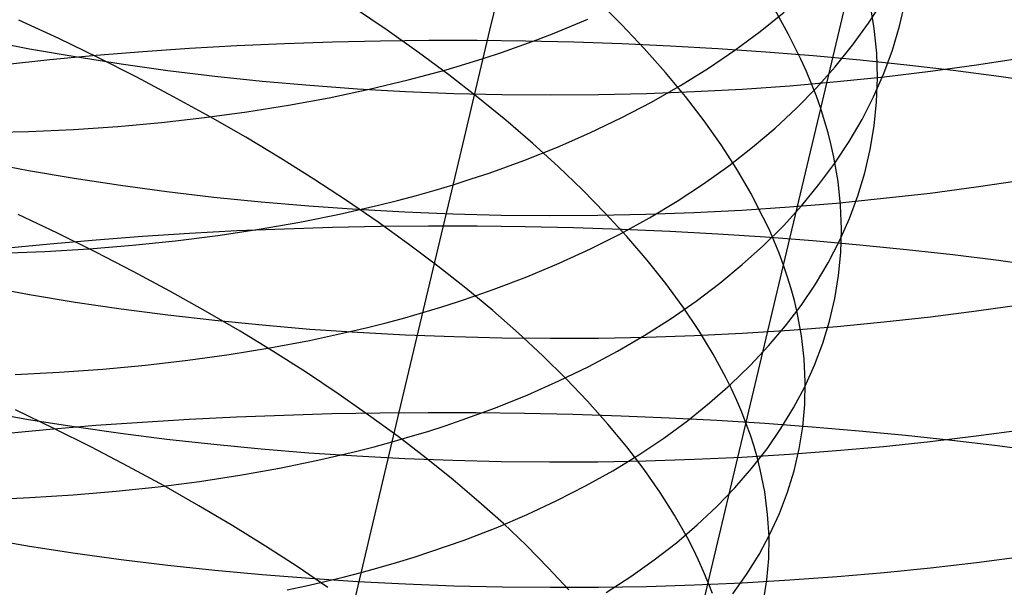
# Model space of a CAD drawing. Extents: x -383 to 1849, y -1185 to -529.
# Tile 796 of 870: x 1827 to 1837, y -982 to -976. Entities that reach past the tile are written whole.
import ezdxf

# ---------------------------------------------------------------- set-up
doc = ezdxf.new("R2010")
doc.units = 0
doc.layers.add('PREDEFINITO', color=7, linetype='CONTINUOUS')

msp = doc.modelspace()

# ---------------------------------------------------------------- linework, layer by layer
at = {"layer": 'PREDEFINITO'}
for p, q in [((1831.759, -976.258, 509.331), (1832.06, -974.991, 510.167)), ((1835.129, -977.058, 492.861), (1835.504, -975.478, 493.704)), ((1833.099, -976.2, 488.189), (1832.854, -975.956, 487.84)), ((1835.616, -976.188, 501.652), (1835.765, -975.959, 501.243)), ((1835.675, -976.243, 494.937), (1835.634, -975.99, 494.523)), ((1835.932, -976.22, 498.303), (1835.989, -975.975, 497.882)), ((1830.711, -976.259, 485.095), (1830.38, -976.036, 484.806)), ((1834.513, -976.274, 505.24), (1834.758, -976.077, 504.863)), ((1834.802, -976.303, 491.654), (1834.661, -976.05, 491.262)), ((1827.366, -976.345, 482.275), (1826.959, -976.157, 482.079)), ((1832.412, -976.29, 508.833), (1832.756, -976.148, 508.518)), ((1835.454, -976.413, 502.059), (1835.616, -976.188, 501.652)), ((1831.031, -976.486, 485.394), (1830.711, -976.259, 485.095)), ((1831.455, -977.54, 508.521), (1831.759, -976.258, 509.331)), ((1832.236, -976.358, 508.987), (1832.412, -976.29, 508.833)), ((1833.33, -976.445, 488.546), (1833.099, -976.2, 488.189)), ((1834.255, -976.464, 505.612), (1834.513, -976.274, 505.24)), ((1835.699, -976.495, 495.355), (1835.675, -976.243, 494.937)), ((1835.859, -976.463, 498.723), (1835.932, -976.22, 498.303)), ((1826.609, -976.358, 638.023), (1827.068, -976.448, 637.885)), ((1827.764, -976.538, 482.484), (1827.366, -976.345, 482.275)), ((1830.155, -976.381, 670.443), (1829.667, -976.397, 670.378)), ((1830.644, -976.37, 670.494), (1830.155, -976.381, 670.443)), ((1831.136, -976.365, 670.53), (1830.644, -976.37, 670.494)), ((1831.628, -976.365, 670.553), (1831.136, -976.365, 670.53)), ((1832.12, -976.371, 670.561), (1831.628, -976.365, 670.553)), ((1832.057, -976.423, 509.138), (1832.236, -976.358, 508.987)), ((1832.613, -976.382, 670.555), (1832.12, -976.371, 670.561)), ((1833.104, -976.399, 670.535), (1832.613, -976.382, 670.555)), ((1834.927, -976.556, 492.051), (1834.802, -976.303, 491.654)), ((1827.068, -976.448, 637.885), (1827.533, -976.529, 637.76)), ((1828.221, -976.479, 670.099), (1827.746, -976.518, 669.978)), ((1828.699, -976.447, 670.206), (1828.221, -976.479, 670.099)), ((1829.181, -976.419, 670.299), (1828.699, -976.447, 670.206)), ((1829.667, -976.397, 670.378), (1829.181, -976.419, 670.299)), ((1831.34, -976.714, 485.702), (1831.031, -976.486, 485.394)), ((1831.69, -976.547, 509.435), (1831.875, -976.486, 509.288)), ((1831.875, -976.486, 509.288), (1832.057, -976.423, 509.138)), ((1833.594, -976.421, 670.501), (1833.104, -976.399, 670.535)), ((1833.548, -976.69, 488.91), (1833.33, -976.445, 488.546)), ((1834.082, -976.448, 670.452), (1833.594, -976.421, 670.501)), ((1833.984, -976.648, 505.978), (1834.255, -976.464, 505.612)), ((1834.568, -976.482, 670.389), (1834.082, -976.448, 670.452)), ((1835.051, -976.52, 670.311), (1834.568, -976.482, 670.389)), ((1835.277, -976.632, 502.462), (1835.454, -976.413, 502.059)), ((1835.771, -976.702, 499.144), (1835.859, -976.463, 498.723)), ((1827.276, -976.561, 669.844), (1826.812, -976.611, 669.695)), ((1827.746, -976.518, 669.978), (1827.276, -976.561, 669.844)), ((1827.533, -976.529, 637.76), (1828.003, -976.603, 637.649)), ((1828.154, -976.736, 482.706), (1827.764, -976.538, 482.484)), ((1831.503, -976.606, 509.579), (1831.69, -976.547, 509.435)), ((1834.984, -976.682, 492.252), (1834.927, -976.556, 492.051)), ((1835.531, -976.565, 670.219), (1835.051, -976.52, 670.311)), ((1836.006, -976.615, 670.113), (1835.531, -976.565, 670.219)), ((1835.706, -976.744, 495.775), (1835.699, -976.495, 495.355)), ((1836.716, -976.613, 637.922), (1837.18, -976.541, 638.061)), ((1828.003, -976.603, 637.649), (1828.477, -976.669, 637.552)), ((1828.477, -976.669, 637.552), (1828.956, -976.727, 637.468)), ((1831.12, -976.715, 509.86), (1831.313, -976.662, 509.721)), ((1831.313, -976.662, 509.721), (1831.503, -976.606, 509.579)), ((1833.751, -976.936, 489.281), (1833.548, -976.69, 488.91)), ((1833.701, -976.824, 506.337), (1833.984, -976.648, 505.978)), ((1835.036, -976.807, 492.454), (1834.984, -976.682, 492.252)), ((1835.087, -976.846, 502.862), (1835.277, -976.632, 502.462)), ((1835.774, -976.735, 637.682), (1836.247, -976.678, 637.796)), ((1836.477, -976.67, 669.992), (1836.006, -976.615, 670.113)), ((1836.247, -976.678, 637.796), (1836.716, -976.613, 637.922)), ((1836.942, -976.731, 669.857), (1836.477, -976.67, 669.992)), ((1828.536, -976.937, 482.94), (1828.154, -976.736, 482.706)), ((1828.956, -976.727, 637.468), (1829.438, -976.778, 637.397)), ((1829.438, -976.778, 637.397), (1829.923, -976.821, 637.34)), ((1830.528, -976.862, 510.263), (1830.925, -976.767, 509.997)), ((1830.925, -976.767, 509.997), (1831.12, -976.715, 509.86)), ((1831.637, -976.945, 486.02), (1831.34, -976.714, 485.702)), ((1834.815, -976.826, 637.494), (1835.296, -976.784, 637.582)), ((1835.296, -976.784, 637.582), (1835.774, -976.735, 637.682)), ((1835.668, -976.937, 499.563), (1835.771, -976.702, 499.144)), ((1835.698, -976.991, 496.197), (1835.706, -976.744, 495.775)), ((1837.402, -976.797, 669.707), (1836.942, -976.731, 669.857)), ((1829.923, -976.821, 637.34), (1830.41, -976.856, 637.296)), ((1830.121, -976.948, 510.518), (1830.528, -976.862, 510.263)), ((1830.41, -976.856, 637.296), (1830.9, -976.883, 637.265)), ((1830.9, -976.883, 637.265), (1831.39, -976.903, 637.248)), ((1833.354, -976.905, 637.31), (1833.843, -976.886, 637.358)), ((1833.405, -976.993, 506.688), (1833.701, -976.824, 506.337)), ((1833.843, -976.886, 637.358), (1834.33, -976.86, 637.42)), ((1834.33, -976.86, 637.42), (1834.815, -976.826, 637.494)), ((1834.883, -977.054, 503.259), (1835.087, -976.846, 502.862)), ((1835.085, -976.933, 492.657), (1835.036, -976.807, 492.454)), ((1828.908, -977.142, 483.186), (1828.536, -976.937, 482.94)), ((1829.705, -977.025, 510.763), (1830.121, -976.948, 510.518)), ((1831.39, -976.903, 637.248), (1831.881, -976.915, 637.243)), ((1831.922, -977.178, 486.347), (1831.637, -976.945, 486.02)), ((1831.881, -976.915, 637.243), (1832.373, -976.919, 637.252)), ((1832.373, -976.919, 637.252), (1832.864, -976.916, 637.274)), ((1832.864, -976.916, 637.274), (1833.354, -976.905, 637.31)), ((1833.097, -977.154, 507.033), (1833.405, -976.993, 506.688)), ((1833.94, -977.183, 489.659), (1833.751, -976.936, 489.281)), ((1835.129, -977.058, 492.861), (1835.085, -976.933, 492.657)), ((1835.551, -977.168, 499.982), (1835.668, -976.937, 499.563)), ((1835.674, -977.235, 496.621), (1835.698, -976.991, 496.197)), ((1828.85, -977.151, 511.22), (1829.281, -977.093, 510.997)), ((1829.281, -977.093, 510.997), (1829.705, -977.025, 510.763)), ((1834.665, -977.257, 503.65), (1834.883, -977.054, 503.259)), ((1834.75, -978.654, 492.051), (1835.129, -977.058, 492.861)), ((1835.168, -977.183, 493.067), (1835.129, -977.058, 492.861)), ((1828.411, -977.2, 511.432), (1828.85, -977.151, 511.22)), ((1829.271, -977.351, 483.444), (1828.908, -977.142, 483.186)), ((1832.194, -977.413, 486.683), (1831.922, -977.178, 486.347)), ((1832.778, -977.307, 507.369), (1833.097, -977.154, 507.033)), ((1834.115, -977.429, 490.044), (1833.94, -977.183, 489.659)), ((1835.204, -977.307, 493.273), (1835.168, -977.183, 493.067)), ((1835.419, -977.394, 500.398), (1835.551, -977.168, 499.982)), ((1826.596, -977.304, 512.169), (1827.058, -977.291, 512.002)), ((1827.058, -977.291, 512.002), (1827.515, -977.27, 511.823)), ((1827.515, -977.27, 511.823), (1827.966, -977.24, 511.633)), ((1827.966, -977.24, 511.633), (1828.411, -977.2, 511.432)), ((1834.434, -977.453, 504.037), (1834.665, -977.257, 503.65)), ((1835.634, -977.476, 497.045), (1835.674, -977.235, 496.621)), ((1829.624, -977.563, 483.713), (1829.271, -977.351, 483.444)), ((1832.447, -977.452, 507.697), (1832.778, -977.307, 507.369)), ((1835.236, -977.431, 493.48), (1835.204, -977.307, 493.273)), ((1835.272, -977.616, 500.813), (1835.419, -977.394, 500.398)), ((1832.104, -977.588, 508.016), (1832.447, -977.452, 507.697)), ((1832.454, -977.649, 487.028), (1832.194, -977.413, 486.683)), ((1834.273, -977.676, 490.434), (1834.115, -977.429, 490.044)), ((1834.191, -977.643, 504.419), (1834.434, -977.453, 504.037)), ((1835.263, -977.555, 493.689), (1835.236, -977.431, 493.48)), ((1835.578, -977.714, 497.471), (1835.634, -977.476, 497.045)), ((1829.966, -977.778, 483.993), (1829.624, -977.563, 483.713)), ((1831.147, -978.839, 507.736), (1831.455, -977.54, 508.521)), ((1831.929, -977.653, 508.173), (1832.104, -977.588, 508.016)), ((1835.305, -977.8, 494.108), (1835.263, -977.555, 493.689)), ((1826.598, -977.603, 638.808), (1827.058, -977.689, 638.669)), ((1827.058, -977.689, 638.669), (1827.523, -977.768, 638.543)), ((1831.75, -977.716, 508.326), (1831.929, -977.653, 508.173)), ((1832.701, -977.886, 487.38), (1832.454, -977.649, 487.028)), ((1833.934, -977.826, 504.795), (1834.191, -977.643, 504.419)), ((1834.417, -977.922, 490.83), (1834.273, -977.676, 490.434)), ((1835.111, -977.833, 501.225), (1835.272, -977.616, 500.813)), ((1827.523, -977.768, 638.543), (1827.993, -977.84, 638.431)), ((1830.298, -977.995, 484.283), (1829.966, -977.778, 483.993)), ((1831.385, -977.834, 508.626), (1831.569, -977.776, 508.478)), ((1831.569, -977.776, 508.478), (1831.75, -977.716, 508.326)), ((1835.507, -977.949, 497.896), (1835.578, -977.714, 497.471)), ((1836.713, -977.857, 638.7), (1837.177, -977.788, 638.841)), ((1827.993, -977.84, 638.431), (1828.468, -977.904, 638.332)), ((1831.01, -977.944, 508.916), (1831.199, -977.89, 508.773)), ((1831.199, -977.89, 508.773), (1831.385, -977.834, 508.626)), ((1832.934, -978.124, 487.741), (1832.701, -977.886, 487.38)), ((1833.665, -978.003, 505.164), (1833.934, -977.826, 504.795)), ((1834.937, -978.045, 501.634), (1835.111, -977.833, 501.225)), ((1835.331, -978.044, 494.53), (1835.305, -977.8, 494.108)), ((1836.243, -977.919, 638.573), (1836.713, -977.857, 638.7)), ((1828.468, -977.904, 638.332), (1828.946, -977.96, 638.247)), ((1828.946, -977.96, 638.247), (1829.429, -978.009, 638.175)), ((1830.619, -978.216, 484.584), (1830.298, -977.995, 484.283)), ((1830.623, -978.044, 509.196), (1830.818, -977.995, 509.058)), ((1830.818, -977.995, 509.058), (1831.01, -977.944, 508.916)), ((1834.544, -978.167, 491.232), (1834.417, -977.922, 490.83)), ((1835.291, -978.021, 638.358), (1835.769, -977.973, 638.459)), ((1835.421, -978.18, 498.321), (1835.507, -977.949, 497.896)), ((1835.769, -977.973, 638.459), (1836.243, -977.919, 638.573)), ((1829.429, -978.009, 638.175), (1829.914, -978.051, 638.117)), ((1829.914, -978.051, 638.117), (1830.402, -978.085, 638.072)), ((1830.227, -978.134, 509.465), (1830.623, -978.044, 509.196)), ((1830.402, -978.085, 638.072), (1830.891, -978.112, 638.041)), ((1833.383, -978.172, 505.527), (1833.665, -978.003, 505.164)), ((1833.837, -978.118, 638.133), (1834.325, -978.093, 638.195)), ((1834.325, -978.093, 638.195), (1834.81, -978.06, 638.27)), ((1834.748, -978.252, 502.039), (1834.937, -978.045, 501.634)), ((1834.81, -978.06, 638.27), (1835.291, -978.021, 638.358)), ((1835.34, -978.286, 494.954), (1835.331, -978.044, 494.53)), ((1827.352, -978.328, 481.7), (1826.953, -978.139, 481.489)), ((1829.822, -978.216, 509.724), (1830.227, -978.134, 509.465)), ((1830.891, -978.112, 638.041), (1831.382, -978.132, 638.023)), ((1831.382, -978.132, 638.023), (1831.874, -978.144, 638.018)), ((1831.874, -978.144, 638.018), (1832.366, -978.148, 638.027)), ((1832.366, -978.148, 638.027), (1832.857, -978.145, 638.049)), ((1832.857, -978.145, 638.049), (1833.348, -978.135, 638.084)), ((1833.153, -978.363, 488.109), (1832.934, -978.124, 487.741)), ((1833.089, -978.334, 505.883), (1833.383, -978.172, 505.527)), ((1833.348, -978.135, 638.084), (1833.837, -978.118, 638.133)), ((1834.602, -978.289, 491.435), (1834.544, -978.167, 491.232)), ((1835.32, -978.407, 498.746), (1835.421, -978.18, 498.321)), ((1828.985, -978.351, 510.209), (1829.408, -978.288, 509.972)), ((1829.666, -978.286, 671.151), (1829.18, -978.306, 671.072)), ((1829.408, -978.288, 509.972), (1829.822, -978.216, 509.724)), ((1830.154, -978.27, 671.216), (1829.666, -978.286, 671.151)), ((1830.643, -978.261, 671.267), (1830.154, -978.27, 671.216)), ((1830.929, -978.439, 484.895), (1830.619, -978.216, 484.584)), ((1831.134, -978.256, 671.304), (1830.643, -978.261, 671.267)), ((1831.627, -978.257, 671.327), (1831.134, -978.256, 671.304)), ((1832.119, -978.262, 671.335), (1831.627, -978.257, 671.327)), ((1832.611, -978.273, 671.329), (1832.119, -978.262, 671.335)), ((1833.103, -978.29, 671.308), (1832.611, -978.273, 671.329)), ((1833.593, -978.311, 671.273), (1833.103, -978.29, 671.308)), ((1834.546, -978.453, 502.44), (1834.748, -978.252, 502.039)), ((1834.655, -978.411, 491.639), (1834.602, -978.289, 491.435)), ((1835.333, -978.525, 495.381), (1835.34, -978.286, 494.954)), ((1827.743, -978.521, 481.923), (1827.352, -978.328, 481.7)), ((1828.22, -978.362, 670.871), (1827.745, -978.398, 670.749)), ((1828.698, -978.331, 670.978), (1828.22, -978.362, 670.871)), ((1828.555, -978.406, 510.435), (1828.985, -978.351, 510.209)), ((1829.18, -978.306, 671.072), (1828.698, -978.331, 670.978)), ((1832.782, -978.488, 506.231), (1833.089, -978.334, 505.883)), ((1833.359, -978.603, 488.484), (1833.153, -978.363, 488.109)), ((1834.081, -978.338, 671.224), (1833.593, -978.311, 671.273)), ((1834.567, -978.37, 671.161), (1834.081, -978.338, 671.224)), ((1835.05, -978.407, 671.082), (1834.567, -978.37, 671.161)), ((1827.276, -978.439, 670.614), (1826.812, -978.485, 670.464)), ((1827.224, -978.514, 511.047), (1827.674, -978.487, 510.854)), ((1827.745, -978.398, 670.749), (1827.276, -978.439, 670.614)), ((1827.674, -978.487, 510.854), (1828.118, -978.451, 510.65)), ((1828.118, -978.451, 510.65), (1828.555, -978.406, 510.435)), ((1831.227, -978.663, 485.216), (1830.929, -978.439, 484.895)), ((1832.464, -978.635, 506.572), (1832.782, -978.488, 506.231)), ((1834.33, -978.649, 502.837), (1834.546, -978.453, 502.44)), ((1834.705, -978.533, 491.844), (1834.655, -978.411, 491.639)), ((1835.529, -978.449, 670.99), (1835.05, -978.407, 671.082)), ((1835.205, -978.631, 499.169), (1835.32, -978.407, 498.746)), ((1836.004, -978.497, 670.882), (1835.529, -978.449, 670.99)), ((1836.475, -978.55, 670.761), (1836.004, -978.497, 670.882)), ((1826.768, -978.532, 511.228), (1827.224, -978.514, 511.047)), ((1828.125, -978.718, 482.159), (1827.743, -978.521, 481.923)), ((1834.75, -978.654, 492.051), (1834.705, -978.533, 491.844)), ((1835.311, -978.761, 495.809), (1835.333, -978.525, 495.381)), ((1836.94, -978.608, 670.624), (1836.475, -978.55, 670.761)), ((1831.513, -978.89, 485.545), (1831.227, -978.663, 485.216)), ((1832.134, -978.773, 506.903), (1832.464, -978.635, 506.572)), ((1833.55, -978.842, 488.866), (1833.359, -978.603, 488.484)), ((1833.983, -981.889, 490.522), (1834.75, -978.654, 492.051)), ((1834.102, -978.838, 503.229), (1834.33, -978.649, 502.837)), ((1834.791, -978.775, 492.258), (1834.75, -978.654, 492.051)), ((1835.074, -978.849, 499.59), (1835.205, -978.631, 499.169)), ((1837.4, -978.671, 670.473), (1836.94, -978.608, 670.624)), ((1828.497, -978.918, 482.407), (1828.125, -978.718, 482.159)), ((1831.793, -978.903, 507.226), (1832.134, -978.773, 506.903)), ((1834.827, -978.896, 492.467), (1834.791, -978.775, 492.258)), ((1835.273, -978.994, 496.238), (1835.311, -978.761, 495.809)), ((1826.608, -978.869, 639.559), (1827.067, -978.953, 639.418)), ((1830.835, -980.151, 506.976), (1831.147, -978.839, 507.736)), ((1831.787, -979.118, 485.884), (1831.513, -978.89, 485.545)), ((1833.726, -979.082, 489.254), (1833.55, -978.842, 488.866)), ((1833.86, -979.021, 503.616), (1834.102, -978.838, 503.229)), ((1834.86, -979.016, 492.676), (1834.827, -978.896, 492.467)), ((1834.93, -979.064, 500.009), (1835.074, -978.849, 499.59)), ((1827.067, -978.953, 639.418), (1827.532, -979.03, 639.29)), ((1828.861, -979.122, 482.667), (1828.497, -978.918, 482.407)), ((1831.44, -979.025, 507.54), (1831.618, -978.965, 507.384)), ((1831.618, -978.965, 507.384), (1831.793, -978.903, 507.226)), ((1835.219, -979.224, 496.668), (1835.273, -978.994, 496.238)), ((1827.532, -979.03, 639.29), (1828.002, -979.099, 639.176)), ((1828.002, -979.099, 639.176), (1828.477, -979.161, 639.076)), ((1831.076, -979.137, 507.843), (1831.259, -979.082, 507.693)), ((1831.259, -979.082, 507.693), (1831.44, -979.025, 507.54)), ((1833.605, -979.198, 503.997), (1833.86, -979.021, 503.616)), ((1833.886, -979.321, 489.649), (1833.726, -979.082, 489.254)), ((1834.771, -979.273, 500.426), (1834.93, -979.064, 500.009)), ((1834.888, -979.136, 492.886), (1834.86, -979.016, 492.676)), ((1836.716, -979.121, 639.448), (1837.179, -979.054, 639.59)), ((1828.477, -979.161, 639.076), (1828.955, -979.216, 638.99)), ((1829.214, -979.328, 482.938), (1828.861, -979.122, 482.667)), ((1830.701, -979.241, 508.136), (1830.89, -979.19, 507.991)), ((1830.89, -979.19, 507.991), (1831.076, -979.137, 507.843)), ((1832.049, -979.348, 486.231), (1831.787, -979.118, 485.884)), ((1833.337, -979.368, 504.371), (1833.605, -979.198, 503.997)), ((1834.932, -979.374, 493.31), (1834.888, -979.136, 492.886)), ((1835.773, -979.233, 639.204), (1836.247, -979.18, 639.319)), ((1836.247, -979.18, 639.319), (1836.716, -979.121, 639.448)), ((1828.955, -979.216, 638.99), (1829.437, -979.264, 638.917)), ((1829.437, -979.264, 638.917), (1829.922, -979.305, 638.858)), ((1830.316, -979.335, 508.419), (1830.51, -979.289, 508.279)), ((1830.51, -979.289, 508.279), (1830.701, -979.241, 508.136)), ((1834.598, -979.478, 500.84), (1834.771, -979.273, 500.426)), ((1834.814, -979.316, 639.012), (1835.296, -979.278, 639.101)), ((1835.15, -979.451, 497.098), (1835.219, -979.224, 496.668)), ((1835.296, -979.278, 639.101), (1835.773, -979.233, 639.204)), ((1829.558, -979.538, 483.22), (1829.214, -979.328, 482.938)), ((1829.921, -979.421, 508.692), (1830.316, -979.335, 508.419)), ((1829.922, -979.305, 638.858), (1830.41, -979.338, 638.813)), ((1830.41, -979.338, 638.813), (1830.899, -979.364, 638.781)), ((1830.899, -979.364, 638.781), (1831.39, -979.383, 638.763)), ((1831.39, -979.383, 638.763), (1831.881, -979.395, 638.758)), ((1831.881, -979.395, 638.758), (1832.372, -979.4, 638.767)), ((1832.297, -979.578, 486.587), (1832.049, -979.348, 486.231)), ((1832.372, -979.4, 638.767), (1832.864, -979.397, 638.789)), ((1832.864, -979.397, 638.789), (1833.354, -979.388, 638.825)), ((1833.057, -979.531, 504.739), (1833.337, -979.368, 504.371)), ((1833.354, -979.388, 638.825), (1833.843, -979.371, 638.874)), ((1833.843, -979.371, 638.874), (1834.33, -979.347, 638.937)), ((1834.032, -979.56, 490.049), (1833.886, -979.321, 489.649)), ((1834.33, -979.347, 638.937), (1834.814, -979.316, 639.012)), ((1834.96, -979.61, 493.736), (1834.932, -979.374, 493.31)), ((1829.103, -979.565, 509.204), (1829.516, -979.497, 508.953)), ((1829.516, -979.497, 508.953), (1829.921, -979.421, 508.692)), ((1834.411, -979.677, 501.25), (1834.598, -979.478, 500.84)), ((1835.066, -979.674, 497.528), (1835.15, -979.451, 497.098)), ((1828.681, -979.624, 509.444), (1829.103, -979.565, 509.204)), ((1829.891, -979.75, 483.513), (1829.558, -979.538, 483.22)), ((1832.531, -979.809, 486.95), (1832.297, -979.578, 486.587)), ((1832.765, -979.686, 505.099), (1833.057, -979.531, 504.739)), ((1834.161, -979.798, 490.455), (1834.032, -979.56, 490.049)), ((1827.815, -979.714, 509.891), (1828.251, -979.673, 509.673)), ((1828.251, -979.673, 509.673), (1828.681, -979.624, 509.444)), ((1832.461, -979.834, 505.452), (1832.765, -979.686, 505.099)), ((1834.211, -979.871, 501.655), (1834.411, -979.677, 501.25)), ((1834.971, -979.843, 494.165), (1834.96, -979.61, 493.736)), ((1834.967, -979.893, 497.957), (1835.066, -979.674, 497.528)), ((1826.922, -979.77, 510.292), (1827.371, -979.746, 510.097)), ((1827.371, -979.746, 510.097), (1827.815, -979.714, 509.891)), ((1830.212, -979.965, 483.817), (1829.891, -979.75, 483.513)), ((1834.219, -979.916, 490.659), (1834.161, -979.798, 490.455)), ((1832.144, -979.975, 505.797), (1832.461, -979.834, 505.452)), ((1832.752, -980.041, 487.321), (1832.531, -979.809, 486.95)), ((1833.997, -980.059, 502.057), (1834.211, -979.871, 501.655)), ((1834.853, -980.109, 498.385), (1834.967, -979.893, 497.957)), ((1834.967, -980.075, 494.596), (1834.971, -979.843, 494.165)), ((1830.523, -980.182, 484.13), (1830.212, -979.965, 483.817)), ((1831.816, -980.107, 506.133), (1832.144, -979.975, 505.797)), ((1834.274, -980.034, 490.866), (1834.219, -979.916, 490.659)), ((1832.959, -980.274, 487.7), (1832.752, -980.041, 487.321)), ((1833.77, -980.241, 502.453), (1833.997, -980.059, 502.057)), ((1834.324, -980.152, 491.073), (1834.274, -980.034, 490.866)), ((1834.946, -980.303, 495.029), (1834.967, -980.075, 494.596)), ((1826.599, -980.144, 640.294), (1827.058, -980.226, 640.151)), ((1827.317, -980.318, 481.172), (1826.925, -980.129, 480.947)), ((1829.66, -980.185, 671.89), (1829.176, -980.204, 671.81)), ((1830.148, -980.171, 671.956), (1829.66, -980.185, 671.89)), ((1830.637, -980.163, 672.007), (1830.148, -980.171, 671.956)), ((1830.52, -981.477, 506.242), (1830.835, -980.151, 506.976)), ((1830.822, -980.4, 484.453), (1830.523, -980.182, 484.13)), ((1831.128, -980.159, 672.045), (1830.637, -980.163, 672.007)), ((1831.62, -980.159, 672.067), (1831.128, -980.159, 672.045)), ((1831.477, -980.232, 506.46), (1831.816, -980.107, 506.133)), ((1832.112, -980.165, 672.076), (1831.62, -980.159, 672.067)), ((1832.603, -980.176, 672.069), (1832.112, -980.165, 672.076)), ((1833.095, -980.192, 672.049), (1832.603, -980.176, 672.069)), ((1833.584, -980.213, 672.014), (1833.095, -980.192, 672.049)), ((1834.37, -980.27, 491.281), (1834.324, -980.152, 491.073)), ((1834.724, -980.32, 498.811), (1834.853, -980.109, 498.385)), ((1827.058, -980.226, 640.151), (1827.523, -980.3, 640.022)), ((1827.742, -980.29, 671.485), (1827.273, -980.329, 671.349)), ((1827.523, -980.3, 640.022), (1827.993, -980.367, 639.907)), ((1828.216, -980.257, 671.608), (1827.742, -980.29, 671.485)), ((1828.694, -980.228, 671.716), (1828.216, -980.257, 671.608)), ((1829.176, -980.204, 671.81), (1828.694, -980.228, 671.716)), ((1831.125, -980.348, 506.778), (1831.302, -980.291, 506.62)), ((1831.302, -980.291, 506.62), (1831.477, -980.232, 506.46)), ((1833.152, -980.506, 488.085), (1832.959, -980.274, 487.7)), ((1833.53, -980.417, 502.844), (1833.77, -980.241, 502.453)), ((1834.072, -980.238, 671.964), (1833.584, -980.213, 672.014)), ((1834.558, -980.269, 671.9), (1834.072, -980.238, 671.964)), ((1834.412, -980.387, 491.491), (1834.37, -980.27, 491.281)), ((1835.04, -980.304, 671.821), (1834.558, -980.269, 671.9)), ((1834.91, -980.528, 495.462), (1834.946, -980.303, 495.029)), ((1827.273, -980.329, 671.349), (1826.809, -980.372, 671.198)), ((1827.7, -980.51, 481.41), (1827.317, -980.318, 481.172)), ((1827.993, -980.367, 639.907), (1828.468, -980.427, 639.806)), ((1830.763, -980.455, 507.085), (1830.946, -980.402, 506.933)), ((1831.109, -980.62, 484.785), (1830.822, -980.4, 484.453)), ((1830.946, -980.402, 506.933), (1831.125, -980.348, 506.778)), ((1834.45, -980.504, 491.701), (1834.412, -980.387, 491.491)), ((1834.582, -980.526, 499.234), (1834.724, -980.32, 498.811)), ((1835.519, -980.345, 671.727), (1835.04, -980.304, 671.821)), ((1835.994, -980.391, 671.619), (1835.519, -980.345, 671.727)), ((1836.465, -980.441, 671.496), (1835.994, -980.391, 671.619)), ((1836.244, -980.452, 640.046), (1836.713, -980.395, 640.176)), ((1836.713, -980.395, 640.176), (1837.177, -980.331, 640.319)), ((1828.468, -980.427, 639.806), (1828.947, -980.48, 639.718)), ((1828.947, -980.48, 639.718), (1829.429, -980.527, 639.644)), ((1830.578, -980.505, 507.235), (1830.763, -980.455, 507.085)), ((1833.276, -980.586, 503.229), (1833.53, -980.417, 502.844)), ((1834.483, -980.62, 491.913), (1834.45, -980.504, 491.701)), ((1835.291, -980.545, 639.827), (1835.77, -980.502, 639.93)), ((1835.77, -980.502, 639.93), (1836.244, -980.452, 640.046)), ((1836.93, -980.496, 671.359), (1836.465, -980.441, 671.496)), ((1837.39, -980.557, 671.206), (1836.93, -980.496, 671.359)), ((1828.074, -980.706, 481.66), (1827.7, -980.51, 481.41)), ((1829.429, -980.527, 639.644), (1829.914, -980.566, 639.585)), ((1829.914, -980.566, 639.585), (1830.402, -980.599, 639.538)), ((1830.006, -980.643, 507.669), (1830.2, -980.599, 507.527)), ((1830.2, -980.599, 507.527), (1830.39, -980.553, 507.382)), ((1830.39, -980.553, 507.382), (1830.578, -980.505, 507.235)), ((1830.402, -980.599, 639.538), (1830.892, -980.624, 639.506)), ((1833.011, -980.749, 503.608), (1833.276, -980.586, 503.229)), ((1833.329, -980.738, 488.477), (1833.152, -980.506, 488.085)), ((1834.325, -980.61, 639.661), (1834.81, -980.581, 639.737)), ((1834.424, -980.728, 499.656), (1834.582, -980.526, 499.234)), ((1834.81, -980.581, 639.737), (1835.291, -980.545, 639.827)), ((1834.858, -980.75, 495.897), (1834.91, -980.528, 495.462)), ((1829.613, -980.723, 507.945), (1830.006, -980.643, 507.669)), ((1830.892, -980.624, 639.506), (1831.382, -980.643, 639.487)), ((1831.384, -980.842, 485.127), (1831.109, -980.62, 484.785)), ((1831.382, -980.643, 639.487), (1831.874, -980.655, 639.482)), ((1831.874, -980.655, 639.482), (1832.366, -980.66, 639.491)), ((1832.366, -980.66, 639.491), (1832.858, -980.658, 639.513)), ((1832.858, -980.658, 639.513), (1833.348, -980.649, 639.549)), ((1833.348, -980.649, 639.549), (1833.838, -980.633, 639.598)), ((1833.838, -980.633, 639.598), (1834.325, -980.61, 639.661)), ((1834.512, -980.736, 492.125), (1834.483, -980.62, 491.913)), ((1828.439, -980.905, 481.922), (1828.074, -980.706, 481.66)), ((1828.798, -980.858, 508.465), (1829.21, -980.795, 508.21)), ((1829.21, -980.795, 508.21), (1829.613, -980.723, 507.945)), ((1832.732, -980.905, 503.98), (1833.011, -980.749, 503.608)), ((1833.492, -980.97, 488.875), (1833.329, -980.738, 488.477)), ((1834.253, -980.925, 500.074), (1834.424, -980.728, 499.656)), ((1834.559, -980.966, 492.553), (1834.512, -980.736, 492.125)), ((1834.791, -980.969, 496.331), (1834.858, -980.75, 495.897)), ((1828.378, -980.913, 508.708), (1828.798, -980.858, 508.465)), ((1828.793, -981.107, 482.196), (1828.439, -980.905, 481.922)), ((1831.646, -981.065, 485.477), (1831.384, -980.842, 485.127)), ((1832.441, -981.054, 504.345), (1832.732, -980.905, 503.98)), ((1827.072, -981.024, 509.369), (1827.514, -980.995, 509.16)), ((1827.514, -980.995, 509.16), (1827.95, -980.958, 508.94)), ((1827.95, -980.958, 508.94), (1828.378, -980.913, 508.708)), ((1833.639, -981.202, 489.278), (1833.492, -980.97, 488.875)), ((1834.068, -981.116, 500.488), (1834.253, -980.925, 500.074)), ((1834.588, -981.194, 492.983), (1834.559, -980.966, 492.553)), ((1834.709, -981.184, 496.765), (1834.791, -980.969, 496.331)), ((1826.624, -981.044, 509.567), (1827.072, -981.024, 509.369)), ((1831.896, -981.289, 485.836), (1831.646, -981.065, 485.477)), ((1832.138, -981.196, 504.701), (1832.441, -981.054, 504.345)), ((1829.138, -981.311, 482.48), (1828.793, -981.107, 482.196)), ((1831.823, -981.33, 505.05), (1832.138, -981.196, 504.701)), ((1833.77, -981.432, 489.688), (1833.639, -981.202, 489.278)), ((1833.87, -981.302, 500.898), (1834.068, -981.116, 500.488)), ((1834.602, -981.42, 493.416), (1834.588, -981.194, 492.983)), ((1834.612, -981.395, 497.199), (1834.709, -981.184, 496.765)), ((1832.131, -981.513, 486.202), (1831.896, -981.289, 485.836)), ((1833.658, -981.483, 501.304), (1833.87, -981.302, 500.898)), ((1829.472, -981.518, 482.776), (1829.138, -981.311, 482.48)), ((1831.496, -981.456, 505.39), (1831.823, -981.33, 505.05)), ((1834.5, -981.603, 497.631), (1834.612, -981.395, 497.199)), ((1826.609, -981.439, 640.995), (1827.068, -981.517, 640.85)), ((1830.203, -982.817, 505.535), (1830.52, -981.477, 506.242)), ((1831.158, -981.574, 505.721), (1831.496, -981.456, 505.39)), ((1833.432, -981.658, 501.705), (1833.658, -981.483, 501.304)), ((1833.829, -981.547, 489.894), (1833.77, -981.432, 489.688)), ((1834.599, -981.643, 493.851), (1834.602, -981.42, 493.416)), ((1827.068, -981.517, 640.85), (1827.533, -981.589, 640.72)), ((1827.533, -981.589, 640.72), (1828.003, -981.653, 640.604)), ((1829.796, -981.727, 483.082), (1829.472, -981.518, 482.776)), ((1830.985, -981.63, 505.883), (1831.158, -981.574, 505.721)), ((1832.353, -981.738, 486.576), (1832.131, -981.513, 486.202)), ((1833.884, -981.661, 490.102), (1833.829, -981.547, 489.894)), ((1834.374, -981.806, 498.061), (1834.5, -981.603, 497.631)), ((1828.003, -981.653, 640.604), (1828.477, -981.711, 640.501)), ((1830.629, -981.736, 506.199), (1830.808, -981.684, 506.042)), ((1830.808, -981.684, 506.042), (1830.985, -981.63, 505.883)), ((1833.194, -981.826, 502.1), (1833.432, -981.658, 501.705)), ((1833.936, -981.775, 490.311), (1833.884, -981.661, 490.102)), ((1834.581, -981.863, 494.288), (1834.599, -981.643, 493.851)), ((1836.247, -981.74, 640.744), (1836.716, -981.686, 640.875)), ((1836.716, -981.686, 640.875), (1837.18, -981.625, 641.019)), ((1828.477, -981.711, 640.501), (1828.956, -981.763, 640.413)), ((1828.956, -981.763, 640.413), (1829.438, -981.808, 640.339)), ((1829.438, -981.808, 640.339), (1829.923, -981.846, 640.278)), ((1830.108, -981.938, 483.398), (1829.796, -981.727, 483.082)), ((1830.262, -981.833, 506.505), (1830.447, -981.786, 506.353)), ((1830.447, -981.786, 506.353), (1830.629, -981.736, 506.199)), ((1832.561, -981.963, 486.958), (1832.353, -981.738, 486.576)), ((1833.983, -981.889, 490.522), (1833.936, -981.775, 490.311)), ((1834.233, -982.004, 498.489), (1834.374, -981.806, 498.061)), ((1835.296, -981.829, 640.522), (1835.774, -981.788, 640.626)), ((1835.774, -981.788, 640.626), (1836.247, -981.74, 640.744)), ((1829.885, -981.921, 506.8), (1830.075, -981.878, 506.653)), ((1829.923, -981.846, 640.278), (1830.41, -981.877, 640.232)), ((1830.075, -981.878, 506.653), (1830.262, -981.833, 506.505)), ((1830.41, -981.877, 640.232), (1830.9, -981.902, 640.199)), ((1830.9, -981.902, 640.199), (1831.39, -981.921, 640.18)), ((1832.943, -981.989, 502.489), (1833.194, -981.826, 502.1)), ((1833.594, -983.525, 489.804), (1833.983, -981.889, 490.522)), ((1833.843, -981.913, 640.291), (1834.33, -981.891, 640.355)), ((1834.025, -982.002, 490.733), (1833.983, -981.889, 490.522)), ((1834.33, -981.891, 640.355), (1834.815, -981.863, 640.432)), ((1834.546, -982.08, 494.725), (1834.581, -981.863, 494.288)), ((1834.815, -981.863, 640.432), (1835.296, -981.829, 640.522)), ((1829.692, -981.962, 506.943), (1829.885, -981.921, 506.8)), ((1831.39, -981.921, 640.18), (1831.882, -981.932, 640.175)), ((1831.882, -981.932, 640.175), (1832.373, -981.937, 640.183)), ((1832.373, -981.937, 640.183), (1832.864, -981.936, 640.206)), ((1832.864, -981.936, 640.206), (1833.355, -981.928, 640.242)), ((1833.355, -981.928, 640.242), (1833.843, -981.913, 640.291))]:
    msp.add_line(p, q, dxfattribs=at)

doc.saveas('drawing.dxf')
